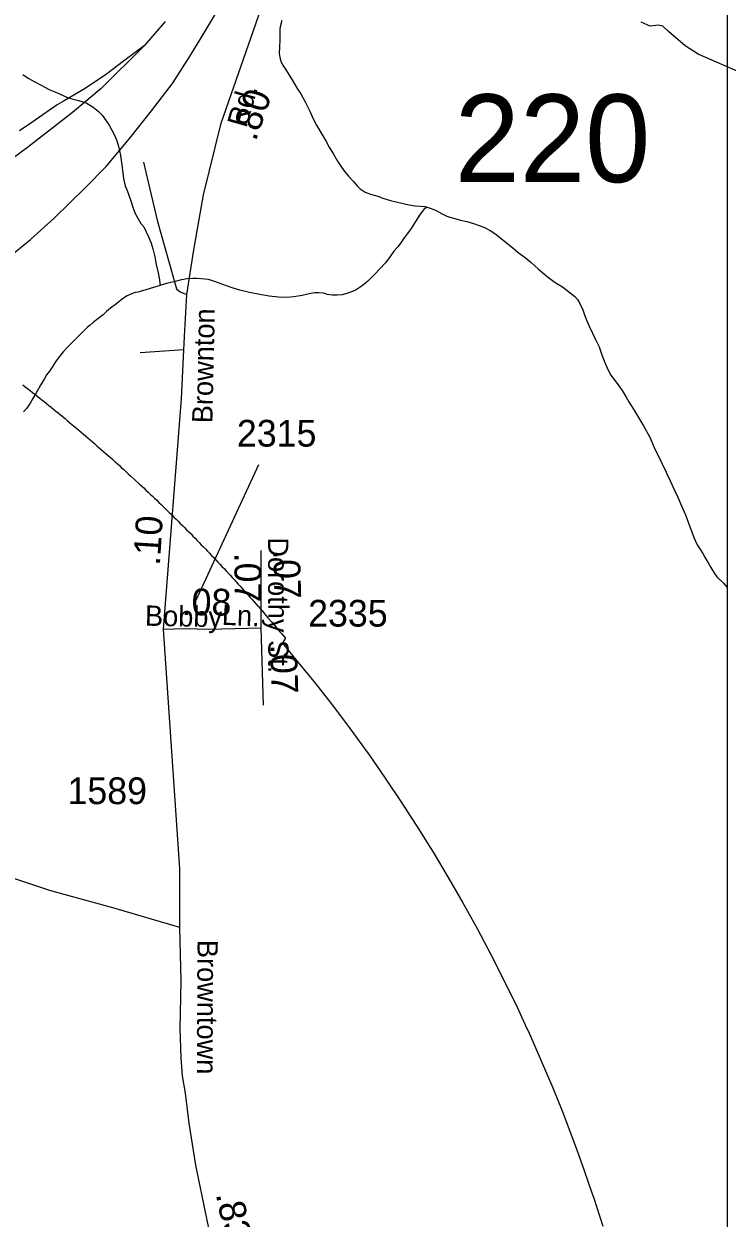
# Model space of a CAD drawing. Extents: x 2220236 to 2384410, y 720751 to 894131.
# Drawn here: x 2342816 to 2346104, y 827382 to 832963 of the extents above; entities that cross this region are included whole.
import ezdxf

# ---------------------------------------------------------------- set-up
doc = ezdxf.new("R2010")
doc.units = 0
for name, color, linetype in [('Exist Boundary Political City Limit New', 7, 'Continuous'), ('Exist Hydrographic Creek Single Shore', 7, 'Continuous'), ('Exist Hydrographic Misc Water Feature', 7, 'Continuous'), ('Exist Road Non-System Type 51', 7, 'Continuous'), ('Exist Road Primary Interstate Divided Center Attributed', 7, 'Continuous'), ('Exist Road Secondary Mileage Hundredths English Label', 7, 'Continuous'), ('Exist Road Secondary Structure Standard Bridge Number Label', 7, 'Continuous'), ('Exist Road Secondary Type 51 Attributed', 7, 'Continuous'), ('Exist Road Secondary Type 51 Label', 7, 'Continuous'), ('Exist Road Secondary Type 51 Number Label', 7, 'Continuous'), ('Map Preparation Boundary City Limit Buffer Line', 7, 'Continuous'), ('Map Preparation Inset Cut Line', 7, 'Continuous')]:
    doc.layers.add(name, color=color, linetype=linetype)

msp = doc.modelspace()

# ---------------------------------------------------------------- linework, layer by layer
at = {"layer": 'Exist Boundary Political City Limit New'}
msp.add_lwpolyline([(2342812, 831275.6), (2342823, 831266.9), (2342834.2, 831258.4), (2342845.2, 831249.8), (2342856.2, 831241.1), (2342867.2, 831232.4), (2342878.2, 831223.8), (2342889.2, 831215.1), (2342900, 831206.3), (2342911, 831197.6), (2342920, 831190.4), (2342922, 831188.9), (2342933, 831180.1), (2342943.8, 831171.2), (2342954.8, 831162.4), (2342965.5, 831153.6), (2342976.2, 831144.8), (2342987.2, 831135.9), (2343008.8, 831118.1), (2343019.5, 831109.2), (2343030.2, 831100.2), (2343041, 831091.2), (2343062.5, 831073.2), (2343073.2, 831064.2), (2343084, 831055.2), (2343094.5, 831046.1), (2343105.2, 831037.1), (2343116, 831027.9), (2343126.5, 831018.8), (2343137.2, 831009.7), (2343147.8, 831000.5), (2343158.2, 830991.3), (2343168.8, 830982.1), (2343179.5, 830972.9), (2343190, 830963.7), (2343200.5, 830954.4), (2343211, 830945.2), (2343221.2, 830935.9), (2343231.8, 830926.6), (2343242.2, 830917.2), (2343252.8, 830907.9), (2343263, 830898.5), (2343273.5, 830889.1), (2343283.8, 830879.8), (2343294.2, 830870.3), (2343304.5, 830860.9), (2343315, 830851.4), (2343335.5, 830832.4), (2343356, 830813.4), (2343366.2, 830803.9), (2343376.5, 830794.3), (2343386.8, 830784.7), (2343396.8, 830775.1), (2343407, 830765.5), (2343417.2, 830755.8), (2343427.2, 830746.2), (2343437.5, 830736.5), (2343447.5, 830726.8), (2343457.5, 830717.1), (2343467.8, 830707.4), (2343487.8, 830687.9), (2343497.8, 830678.1), (2343507.8, 830668.2), (2343517.8, 830658.4), (2343528.8, 830648.6), (2343537.8, 830638.8), (2343547.5, 830628.9), (2343557.5, 830619), (2343567.5, 830609.1), (2343577.2, 830599.2), (2343587, 830589.2), (2343597.8, 830579.3), (2343606.8, 830569.3), (2343616.5, 830559.3), (2343626.2, 830549.2), (2343636, 830539.2), (2343645.8, 830529.2), (2343655.5, 830519.1), (2343665.2, 830509.1), (2343675, 830498.9), (2343684.8, 830488.8), (2343694.2, 830478.7), (2343704, 830468.6), (2343708.2, 830464), (2343713.5, 830458.4), (2343723.2, 830448.2), (2343732.8, 830438), (2343742.2, 830427.8), (2343752, 830417.6), (2343761.5, 830407.2), (2343780.5, 830386.8), (2343790, 830376.4), (2343799.5, 830366.1), (2343804.2, 830360.8), (2343807.5, 830357), (2343808.8, 830355.8), (2343818.2, 830345.4), (2343827.8, 830335), (2343837, 830324.6), (2343846.5, 830314.2), (2343855.8, 830303.8), (2343865, 830293.4), (2343874.5, 830282.9), (2343883.8, 830272.4), (2343893, 830261.9), (2343902.2, 830251.4), (2343911.5, 830240.9), (2343912.8, 830239.6), (2343920.8, 830230.4), (2343929.8, 830219.8), (2343939, 830209.2), (2343948.2, 830198.7), (2343957.2, 830188.1), (2343966.5, 830177.4), (2343968.5, 830175.1), (2343975.5, 830166.8), (2343984.8, 830156.2), (2343993.8, 830145.5), (2344002.8, 830134.8), (2344005, 830132.1), (2344011.8, 830124.1), (2344020.8, 830113.4), (2344029.8, 830102.7), (2344038.8, 830091.9), (2344031.8, 830079.5), (2344025.8, 830068.8), (2344099, 829979.3), (2344179.2, 829881.1), (2344223.2, 829824.4), (2344263.8, 829772.7), (2344346.2, 829662.8), (2344420.8, 829559.8), (2344426.8, 829551.4), (2344505.5, 829438.8), (2344582.2, 829324.7), (2344627.5, 829254.7), (2344657, 829209.2), (2344708, 829127.2), (2344729.5, 829092.6), (2344800.2, 828974.6), (2344868.8, 828855.5), (2344935.2, 828735.1), (2344999.5, 828613.6), (2345061.8, 828491.1), (2345121.8, 828367.4), (2345160.2, 828284.7), (2345179.8, 828242.8), (2345235.2, 828117.1), (2345288.8, 827990.4), (2345332, 827883.2), (2345340.2, 827862.9), (2345389.2, 827734.5), (2345401, 827701.7), (2345436, 827605.2), (2345470, 827505.6), (2345480.5, 827475.2), (2345522.8, 827344.4)], dxfattribs=at)
at = {"layer": 'Exist Hydrographic Creek Single Shore'}
for points in [[(2344022.5, 832978.1), (2344014.8, 832949.9), (2344013.3, 832938.4), (2344013.1, 832920.3), (2344013.4, 832888.1), (2344011.9, 832853.6), (2344010.1, 832824), (2344010.8, 832815.2), (2344014.7, 832799.6), (2344019.7, 832783.4), (2344027.1, 832770.5), (2344039, 832750.7), (2344051.4, 832730.5), (2344071.7, 832698.5), (2344094.2, 832661), (2344110.4, 832635.4), (2344130.9, 832599.2), (2344139.1, 832583.1), (2344153.7, 832555.8), (2344168, 832519.6), (2344184.3, 832489.8), (2344209, 832448.1), (2344227.3, 832417), (2344243.7, 832386.5), (2344263.1, 832353.5), (2344282.4, 832321.5), (2344300.6, 832293.7), (2344317, 832271.3), (2344333.2, 832251.3), (2344357.5, 832226.1), (2344373.8, 832206.4), (2344387.8, 832192.2), (2344412.1, 832176.8), (2344436.4, 832166.9), (2344470.3, 832157.8), (2344498.6, 832147.5), (2344515.2, 832142.3), (2344530.5, 832138), (2344582.9, 832124.7), (2344617, 832116.9), (2344645.1, 832113.1), (2344669.1, 832111.8), (2344691.2, 832110.1), (2344702.1, 832106.6)], [(2344702.1, 832106.6), (2344715.1, 832102.2), (2344741.1, 832092.4), (2344769.3, 832077.2), (2344793.1, 832065), (2344807.8, 832059), (2344831.7, 832053.5), (2344857.9, 832046.3), (2344886.7, 832039.3), (2344917.9, 832030.7), (2344944.2, 832021.3), (2344966.2, 832013), (2344996.4, 831997.8), (2345022.7, 831980.2), (2345057, 831952.7), (2345101.5, 831916.8), (2345127.6, 831894.9), (2345160.1, 831871.6), (2345187, 831848.1), (2345222.7, 831816.7), (2345263.2, 831783.2), (2345299.4, 831755.2), (2345333.8, 831733.6), (2345370, 831706.2), (2345392.1, 831688.4), (2345404.5, 831674.8), (2345414.7, 831656.5), (2345429.1, 831626.6), (2345437.3, 831603.3), (2345447.6, 831574.8), (2345459.9, 831547.4), (2345488.6, 831487.9), (2345505.1, 831454.1), (2345519.6, 831412), (2345536, 831372.6), (2345550.5, 831338.8), (2345559.7, 831321.7), (2345568.8, 831308.3), (2345589.2, 831282.9), (2345613.6, 831249.4), (2345631.9, 831219), (2345644.2, 831197.2), (2345654.5, 831179.6), (2345670.6, 831154), (2345713.5, 831084.5), (2345742.2, 831032.2), (2345763, 830983.1), (2345777.3, 830953.2), (2345791.6, 830923.6), (2345803.8, 830899.5), (2345814.1, 830879.2), (2345824.2, 830857.6), (2345836.9, 830827.6), (2345855.2, 830790), (2345871.8, 830754.5), (2345890.3, 830710), (2345908.7, 830669.1), (2345920.9, 830635.1), (2345937.4, 830593.1), (2345950, 830559.2), (2345955.8, 830545.3), (2345964.3, 830529.2), (2345978.8, 830505.2), (2345990.3, 830487.6), (2346001, 830467.7), (2346015.4, 830443.7), (2346027.8, 830421.9), (2346044, 830394), (2346056.1, 830379.7), (2346086.6, 830348.8), (2346104.1, 830329.1)]]:
    msp.add_lwpolyline(points, dxfattribs=at)
at = {"layer": 'Exist Hydrographic Misc Water Feature'}
for points in [[(2342812.2, 832725.8), (2342836.1, 832709.7)], [(2342836.1, 832709.7), (2342864.7, 832694.4), (2342896.6, 832676.7), (2342935.1, 832656.9), (2342979.2, 832637.4), (2343023.4, 832617.9), (2343071.5, 832605.1), (2343107.7, 832593.4), (2343140.1, 832573.4), (2343164.1, 832555.7), (2343182.3, 832535.8), (2343200.7, 832510.3), (2343215.1, 832488.9), (2343227.2, 832466.4), (2343239.6, 832442.9), (2343250, 832421.4), (2343258.1, 832391.2), (2343268.8, 832347.3), (2343275.4, 832291.1), (2343282.4, 832240.5), (2343290.3, 832205.4), (2343298.8, 832183.7), (2343306.9, 832161.8), (2343317.2, 832135.9), (2343325.6, 832106.1), (2343335.8, 832080.2), (2343348.4, 832054.5), (2343362.5, 832030.4), (2343376.6, 832014.6), (2343386.9, 831994.4), (2343399.2, 831968.6), (2343411.5, 831938.9), (2343419.9, 831911.4), (2343428.3, 831874.6), (2343435, 831838.8), (2343443.5, 831799.1), (2343449.7, 831767.2), (2343452.1, 831749.2), (2343453.5, 831740.4)], [(2344702.1, 832106.6), (2344701.8, 832106.6), (2344694.1, 832101.3), (2344686.2, 832096.1), (2344678, 832085.9), (2344666.2, 832069.7), (2344646.8, 832039.3), (2344623.1, 832001.6), (2344607.5, 831981.3), (2344593.5, 831963.3), (2344581.7, 831944.8), (2344564, 831920.4), (2344546.4, 831900.6), (2344528.7, 831876.3), (2344507, 831845.9), (2344479.3, 831817.5), (2344459.4, 831797), (2344441.9, 831777.6), (2344424.2, 831761.1), (2344406.1, 831744.9), (2344388.2, 831732.7), (2344370.3, 831720.5), (2344352.6, 831712.2), (2344330.6, 831704.1), (2344304.7, 831697.1), (2344280.8, 831695.5), (2344258.8, 831695.2), (2344234.7, 831698.5), (2344222.7, 831702.9), (2344214.8, 831704.3), (2344194.7, 831705.7), (2344174.7, 831705.9), (2344150.5, 831701.6), (2344116.7, 831693.7), (2344078.3, 831687.2), (2344045.6, 831684.2), (2344006.7, 831686.6), (2343962.6, 831691.3), (2343926.5, 831697.4), (2343870.6, 831708.2), (2343826.3, 831717.9), (2343790.3, 831729.6), (2343764, 831739), (2343712, 831758.2), (2343678.8, 831767.7), (2343645.8, 831771.9), (2343625.7, 831773.7), (2343605.7, 831772.9), (2343579.6, 831770.8), (2343553.8, 831766.5), (2343517.7, 831757.8), (2343483.9, 831749.9), (2343456.1, 831741.2), (2343453.5, 831740.4)], [(2343453.5, 831740.4), (2343406.1, 831727), (2343382.1, 831718.5), (2343364.3, 831714.4), (2343350.3, 831709.9), (2343336.3, 831707.7), (2343316.6, 831699.4), (2343298.6, 831691.4), (2343276.8, 831677.4), (2343251.1, 831656.6), (2343221.1, 831634.7), (2343203.4, 831618.6), (2343187.6, 831603.8), (2343161.8, 831584.1), (2343142.1, 831569.1), (2343126.2, 831555.4), (2343114.5, 831545), (2343086.7, 831518.6), (2343045.1, 831476.6), (2343023.3, 831456), (2342999.8, 831429.7), (2342982, 831407.7), (2342964.3, 831383), (2342948.5, 831359.4), (2342935.8, 831340.8), (2342923, 831323.2), (2342911.1, 831303), (2342893.5, 831274.4), (2342872.1, 831236.4), (2342858.3, 831212.2), (2342846.4, 831190.4), (2342830.9, 831167.5), (2342814.9, 831149.7)]]:
    msp.add_lwpolyline(points, dxfattribs=at)
at = {"layer": 'Exist Road Non-System Type 51'}
msp.add_line((2343564.1, 831440.5), (2343360.6, 831425.6), dxfattribs=at)
for points in [[(2346175.4, 832731.3), (2345967.8, 832822.1), (2345907.6, 832860.5), (2345829.9, 832926.8), (2345803.8, 832953), (2345782.8, 832956.5), (2345744.5, 832953), (2345702.6, 832970.4)], [(2343378.5, 832860.9), (2343281.9, 832788.1), (2343202.4, 832728.1), (2343103.7, 832661), (2343005, 832603.5)], [(2343005, 832603.5), (2342972.7, 832584.7), (2342853.5, 832502.6), (2342796.8, 832463.5)], [(2343375.5, 832317.3), (2343397, 832223.4), (2343440.8, 832039.8), (2343530.2, 831725.2), (2343546.6, 831710.4), (2343578, 831698.2)], [(2343545.7, 828740.9), (2343232.6, 828831.7), (2342943, 828912), (2342773.7, 828967.8)]]:
    msp.add_lwpolyline(points, dxfattribs=at)
at = {"layer": 'Exist Road Primary Interstate Divided Center Attributed'}
for points in [[(2342737.4, 831865.6), (2342846.9, 831955.5), (2342958.3, 832055.3), (2343104.8, 832198), (2343200.6, 832295.8), (2343312, 832428.8), (2343413.6, 832555.9), (2343511.4, 832684.9), (2343593.5, 832814), (2343650.1, 832905.9), (2343769.3, 833107.3)], [(2343476.2, 832974.4), (2343378.5, 832860.9), (2343177.2, 832661.5), (2343044.3, 832548.1), (2342833.2, 832385.7), (2342551.7, 832178.5), (2342018.2, 831783.5), (2341707.4, 831552.7), (2341461.2, 831366.9), (2341144.6, 831132.3), (2340915.9, 830956.3), (2340499.6, 830666.9), (2339975.8, 830266), (2339483.3, 829898.4), (2338970.3, 829519.8), (2338679.1, 829302.1), (2338475.1, 829150.9), (2338299.2, 829019.2), (2338176.1, 828923.1), (2338103.1, 828862.8), (2338005.5, 828782.4)]]:
    msp.add_lwpolyline(points, dxfattribs=at)
at = {"layer": 'Exist Road Secondary Type 51 Attributed'}
for p, q in [((2343923.5, 830501.6), (2343924.1, 830140.3)), ((2343924.1, 830140.3), (2343934.6, 829779.3))]:
    msp.add_line(p, q, dxfattribs=at)
for points in [[(2343564.1, 831440.5), (2343569, 831530.7), (2343578, 831698.2), (2343610.3, 831907.7), (2343656.5, 832164.3), (2343738.5, 832499.5), (2343949.5, 833103.9), (2344099.4, 833570.8), (2344195.2, 833907.5), (2344215.2, 833985.1), (2344235.9, 834046.7), (2344267.1, 834089.5), (2344356.5, 834156.8), (2344401.4, 834184.1), (2344512.4, 834197.7), (2344670.2, 834187.4), (2344797.5, 834204.8), (2344832.5, 834235), (2344841.6, 834254.5), (2344859, 834302.5)], [(2343468.8, 830134.3), (2343552.7, 831211.4), (2343564.1, 831440.5)], [(2343468.8, 830134.3), (2343571.3, 830137.2), (2343681.6, 830134.8), (2343924.1, 830140.3)], [(2343906, 826281.1), (2343883.3, 826373.6), (2343833.6, 826567.4), (2343788.2, 826782.1), (2343749.6, 826963.1), (2343722.8, 827131.3), (2343619.9, 827628.8), (2343589.3, 827826.1), (2343571.9, 827965.8), (2343557.9, 828047.8), (2343551, 828131.6), (2343547.5, 828267.8), (2343551, 828489.5), (2343545.7, 828740.9), (2343545.7, 829015), (2343468.8, 830134.3)]]:
    msp.add_lwpolyline(points, dxfattribs=at)
at = {"layer": 'Exist Road Secondary Type 51 Number Label'}
msp.add_line((2343610.6, 830246.6), (2343915, 830903.9), dxfattribs=at)
at = {"layer": 'Map Preparation Boundary City Limit Buffer Line'}
msp.add_lwpolyline([(2342812, 831275.6), (2342823, 831266.9), (2342834.2, 831258.4), (2342845.2, 831249.8), (2342856.2, 831241.1), (2342867.2, 831232.4), (2342878.2, 831223.8), (2342889.2, 831215.1), (2342900, 831206.3), (2342911, 831197.6), (2342920, 831190.4), (2342922, 831188.9), (2342933, 831180.1), (2342943.8, 831171.2), (2342954.8, 831162.4), (2342965.5, 831153.6), (2342976.2, 831144.8), (2342987.2, 831135.9), (2343008.8, 831118.1), (2343019.5, 831109.2), (2343030.2, 831100.2), (2343041, 831091.2), (2343062.5, 831073.2), (2343073.2, 831064.2), (2343084, 831055.2), (2343094.5, 831046.1), (2343105.2, 831037.1), (2343116, 831027.9), (2343126.5, 831018.8), (2343137.2, 831009.7), (2343147.8, 831000.5), (2343158.2, 830991.3), (2343168.8, 830982.1), (2343179.5, 830972.9), (2343190, 830963.7), (2343200.5, 830954.4), (2343211, 830945.2), (2343221.2, 830935.9), (2343231.8, 830926.6), (2343242.2, 830917.2), (2343252.8, 830907.9), (2343263, 830898.5), (2343273.5, 830889.1), (2343283.8, 830879.8), (2343294.2, 830870.3), (2343304.5, 830860.9), (2343315, 830851.4), (2343335.5, 830832.4), (2343356, 830813.4), (2343366.2, 830803.9), (2343376.5, 830794.3), (2343386.8, 830784.7), (2343396.8, 830775.1), (2343407, 830765.5), (2343417.2, 830755.8), (2343427.2, 830746.2), (2343437.5, 830736.5), (2343447.5, 830726.8), (2343457.5, 830717.1), (2343467.8, 830707.4), (2343487.8, 830687.9), (2343497.8, 830678.1), (2343507.8, 830668.2), (2343517.8, 830658.4), (2343528.8, 830648.6), (2343537.8, 830638.8), (2343547.5, 830628.9), (2343557.5, 830619), (2343567.5, 830609.1), (2343577.2, 830599.2), (2343587, 830589.2), (2343597.8, 830579.3), (2343606.8, 830569.3), (2343616.5, 830559.3), (2343626.2, 830549.2), (2343636, 830539.2), (2343645.8, 830529.2), (2343655.5, 830519.1), (2343665.2, 830509.1), (2343675, 830498.9), (2343684.8, 830488.8), (2343694.2, 830478.7), (2343704, 830468.6), (2343708.2, 830464), (2343713.5, 830458.4), (2343723.2, 830448.2), (2343732.8, 830438), (2343742.2, 830427.8), (2343752, 830417.6), (2343761.5, 830407.2), (2343780.5, 830386.8), (2343790, 830376.4), (2343799.5, 830366.1), (2343804.2, 830360.8), (2343807.5, 830357), (2343808.8, 830355.8), (2343818.2, 830345.4), (2343827.8, 830335), (2343837, 830324.6), (2343846.5, 830314.2), (2343855.8, 830303.8), (2343865, 830293.4), (2343874.5, 830282.9), (2343883.8, 830272.4), (2343893, 830261.9), (2343902.2, 830251.4), (2343911.5, 830240.9), (2343912.8, 830239.6), (2343920.8, 830230.4), (2343929.8, 830219.8), (2343939, 830209.2), (2343948.2, 830198.7), (2343957.2, 830188.1), (2343966.5, 830177.4), (2343968.5, 830175.1), (2343975.5, 830166.8), (2343984.8, 830156.2), (2343993.8, 830145.5), (2344002.8, 830134.8), (2344005, 830132.1), (2344011.8, 830124.1), (2344020.8, 830113.4), (2344029.8, 830102.7), (2344038.8, 830091.9), (2344031.8, 830079.5), (2344025.8, 830068.8), (2344099, 829979.3), (2344179.2, 829881.1), (2344223.2, 829824.4), (2344263.8, 829772.7), (2344346.2, 829662.8), (2344420.8, 829559.8), (2344426.8, 829551.4), (2344505.5, 829438.8), (2344582.2, 829324.7), (2344627.5, 829254.7), (2344657, 829209.2), (2344708, 829127.2), (2344729.5, 829092.6), (2344800.2, 828974.6), (2344868.8, 828855.5), (2344935.2, 828735.1), (2344999.5, 828613.6), (2345061.8, 828491.1), (2345121.8, 828367.4), (2345160.2, 828284.7), (2345179.8, 828242.8), (2345235.2, 828117.1), (2345288.8, 827990.4), (2345332, 827883.2), (2345340.2, 827862.9), (2345389.2, 827734.5), (2345401, 827701.7), (2345436, 827605.2), (2345470, 827505.6), (2345480.5, 827475.2), (2345522.8, 827344.4)], dxfattribs=at)
at = {"layer": 'Map Preparation Inset Cut Line'}
msp.add_lwpolyline([(2329807.7, 835464.4), (2346103.7, 835464.4), (2346103.7, 816974.9), (2329807.7, 816974.9), (2329807.7, 835464.4)], dxfattribs=at)
msp.add_lwpolyline([(2329807.7, 835464.4), (2346103.7, 835464.4), (2346103.7, 816974.9), (2329807.7, 816974.9), (2329807.7, 835464.4)], dxfattribs=at)

# ---------------------------------------------------------------- texts
at = {"layer": 'Exist Road Secondary Mileage Hundredths English Label'}
for s, rotation, p in [('.80', 70.7557, (2343899.9, 832410.9)), ('.10', 86.5068, (2343452, 830429.4)), ('.07', 271.6604, (2343981.4, 830506.1)), ('.07', 270.0939, (2343800.8, 830491.8)), ('.08', 359.2901, (2343553.4, 830200.3)), ('.07', 271.6604, (2343967.5, 830063.3)), ('.83', 281.6931, (2343713.2, 827494.3))]:
    msp.add_text(s, height=125, rotation=rotation, dxfattribs=at).set_placement(p)
at = {"layer": 'Exist Road Secondary Structure Standard Bridge Number Label'}
msp.add_text('220', height=410.1, dxfattribs=at).set_placement((2344829.9, 832223.4))
at = {"layer": 'Exist Road Secondary Type 51 Label'}
for s, rotation, p in [('Rd.', 74.1304, (2343856.4, 832473.9)), ('Brownton', 88.7978, (2343697.6, 831096)), ('Dorothy St.', 270.0939, (2343957.9, 830563.6)), ('Bobby', 358.7556, (2343381.8, 830150.7)), ('Ln.', 357.4186, (2343740.4, 830155.2)), ('Browntown', 269.7047, (2343628.2, 828682.6))]:
    msp.add_text(s, height=95, rotation=rotation, dxfattribs=at).set_placement(p)
at = {"layer": 'Exist Road Secondary Type 51 Number Label'}
for s, p in [('2315', (2343812.2, 830987.5)), ('2335', (2344145.1, 830146.3)), ('1589', (2343020.2, 829316.7))]:
    msp.add_text(s, height=125, dxfattribs=at).set_placement(p)

doc.saveas('drawing.dxf')
